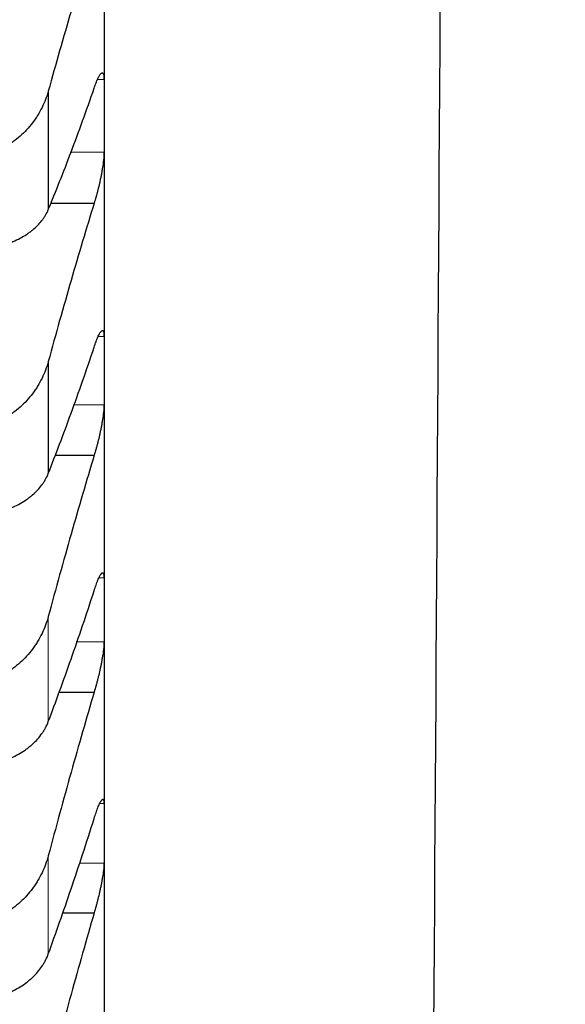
# Model space of a CAD drawing. Header units: inches. Extents: x 0 to 20790, y -12 to 14700.
# Tile 350 of 441: x 14199 to 14229, y 9737 to 9790. Entities that reach past the tile are written whole.
import ezdxf

# ---------------------------------------------------------------- set-up
doc = ezdxf.new("R2010")
doc.units = ezdxf.units.IN
doc.layers.add('1', color=7, linetype='Continuous', true_color=0xffffff)
doc.layers.add('254', color=7, linetype='Continuous', true_color=0xffffff)
doc.styles.add('latin_extended', font='simplex.shx')
doc.dimstyles.get("Standard").update_dxf_attribs({"dimtxt": 0.18, "dimasz": 0.18, "dimexe": 0.18, "dimexo": 0.0625, "dimgap": 0.09, "dimtad": 0, "dimtih": 1, "dimtoh": 1, "dimdec": 4, "dimzin": 0, "dimdsep": 46, "dimtxsty": 'Standard', "dimcen": 0.09, "dimadec": 0, "dimazin": 0, "dimtfac": 1, "dimtdec": 4, "dimtofl": 0, "dimtmove": 0, "dimatfit": 3, "dimfxl": 1, "dimtolj": 1, "dimtzin": 0, "dimarcsym": 0})

# ---------------------------------------------------------------- blocks, each defined once
blk = doc.blocks.new('_U6')
at = {"layer": '254', "color": 3, "linetype": 'Continuous', "lineweight": 13, "transparency": 16777216}
for p, q in [((14453.838, 10348.957), (14453.838, 8475.942)), ((14203.838, 10258.942), (14203.838, 8475.942)), ((14203.838, 8510.942), (12901.42, 8510.942)), ((14081.338, 8510.942), (13958.838, 8510.942)), ((14453.838, 8510.942), (14203.838, 8510.942)), ((14576.338, 8510.942), (14698.838, 8510.942))]:
    blk.add_line(p, q, dxfattribs=at)
at = {"layer": '254', "color": 3, "transparency": 16777216}
for points in [[(14081.338, 8490.525), (14081.338, 8531.358), (14203.838, 8510.942)], [(14576.338, 8531.358), (14576.338, 8490.525), (14453.838, 8510.942)]]:
    blk.add_solid(points, dxfattribs=at)
at = {"layer": 'Defpoints', "color": 0, "transparency": 16777216}
for p in [(14453.838, 10383.957), (14203.838, 10293.942), (14203.838, 8510.942)]:
    blk.add_point(p, dxfattribs=at)
at = {"layer": '254', "color": 2, "lineweight": 13, "transparency": 16777216, "insert": (12962.67, 8694.692), "char_height": 122.5, "attachment_point": 1, "style": 'latin_extended'}
blk.add_mtext('\\A1;250', dxfattribs=at)
blk = doc.blocks.new('_U7')
at = {"layer": '254', "color": 3, "linetype": 'Continuous', "lineweight": 13, "transparency": 16777216}
for p, q in [((14043.838, 10258.942), (14043.838, 8755.942)), ((14203.838, 10258.942), (14203.838, 8755.942)), ((14043.838, 8790.942), (12871.831, 8790.942)), ((13921.338, 8790.942), (13798.838, 8790.942)), ((14043.838, 8790.942), (14203.838, 8790.942)), ((14326.338, 8790.942), (14448.838, 8790.942))]:
    blk.add_line(p, q, dxfattribs=at)
at = {"layer": '254', "color": 3, "transparency": 16777216}
for points in [[(13921.338, 8770.525), (13921.338, 8811.358), (14043.838, 8790.942)], [(14326.338, 8811.358), (14326.338, 8770.525), (14203.838, 8790.942)]]:
    blk.add_solid(points, dxfattribs=at)
at = {"layer": 'Defpoints', "color": 0, "transparency": 16777216}
for p in [(14043.838, 10293.942), (14203.838, 10293.942), (14203.838, 8790.942)]:
    blk.add_point(p, dxfattribs=at)
at = {"layer": '254', "color": 2, "lineweight": 13, "transparency": 16777216, "insert": (12933.081, 9178.858), "char_height": 122.5, "attachment_point": 1, "style": 'latin_extended'}
blk.add_mtext('\\A1;\\C2;Flywheel\\P\\C2;90-240', dxfattribs=at)

msp = doc.modelspace()

# ---------------------------------------------------------------- linework, layer by layer
at = {"layer": '1', "color": 2, "linetype": 'Continuous', "lineweight": 25}
for p, q in [((14203.838, 9799.697), (14203.838, 9785.05)), ((14200.812, 9786.384), (14200.812, 9779.953)), ((14203.838, 9785.05), (14203.838, 9771.218)), ((14200.946, 9780.31), (14203.301, 9780.31)), ((14200.812, 9771.704), (14200.812, 9765.631)), ((14203.838, 9771.218), (14203.838, 9758.223)), ((14201.169, 9766.614), (14203.301, 9766.614)), ((14203.838, 9758.223), (14203.838, 9746.086)), ((14201.374, 9753.763), (14203.301, 9753.763)), ((14203.838, 9746.086), (14203.838, 9734.826)), ((14201.567, 9741.777), (14203.301, 9741.777))]:
    msp.add_line(p, q, dxfattribs=at)
at = {"layer": '1', "color": 110, "linetype": 'Continuous', "lineweight": 13}
for p, q in [((14203.48, 9787.02), (14203.836, 9787.02)), ((14201.993, 9783.081), (14203.836, 9783.081)), ((14203.526, 9773.073), (14203.836, 9773.073)), ((14202.167, 9769.363), (14203.836, 9769.363)), ((14203.566, 9759.961), (14203.836, 9759.961)), ((14200.812, 9757.86), (14200.812, 9752.155)), ((14202.328, 9756.485), (14203.836, 9756.485)), ((14203.601, 9747.704), (14203.836, 9747.704)), ((14200.812, 9744.875), (14200.812, 9739.546)), ((14202.478, 9744.467), (14203.836, 9744.467))]:
    msp.add_line(p, q, dxfattribs=at)
at = {"layer": '1', "color": 2, "linetype": 'Continuous', "lineweight": 25}
for points, knots in [([(14223.339, 9993.946), (14223.277, 9983.921), (14223.152, 9963.85), (14222.966, 9933.733), (14222.779, 9903.595), (14222.592, 9873.458), (14222.406, 9843.32), (14221.988, 9775.869), (14220.966, 9610.829), (14220.006, 9455.835), (14219.339, 9348.2)], [0, 0, 0, 0, 0.046575, 0.093246, 0.139917, 0.186588, 0.233259, 0.279931, 0.499952, 1, 1, 1, 1]), ([(14203.301, 9786.541), (14203.335, 9786.647), (14203.369, 9786.743), (14203.42, 9786.875), (14203.436, 9786.916), (14203.461, 9786.976), (14203.469, 9786.995), (14203.486, 9787.032), (14203.494, 9787.05), (14203.534, 9787.137), (14203.564, 9787.195), (14203.608, 9787.266), (14203.622, 9787.287), (14203.642, 9787.313), (14203.649, 9787.322), (14203.662, 9787.336), (14203.668, 9787.343), (14203.699, 9787.372), (14203.722, 9787.383), (14203.747, 9787.38), (14203.752, 9787.379), (14203.761, 9787.375), (14203.765, 9787.372), (14203.778, 9787.36), (14203.786, 9787.35), (14203.807, 9787.308), (14203.817, 9787.268), (14203.826, 9787.202), (14203.828, 9787.188), (14203.831, 9787.158), (14203.832, 9787.142), (14203.835, 9787.094), (14203.836, 9787.058), (14203.836, 9787.02)], [0, 0, 0, 0, 0.125, 0.125, 0.1875, 0.1875, 0.21875, 0.21875, 0.25, 0.25, 0.375, 0.375, 0.4375, 0.4375, 0.46875, 0.46875, 0.5, 0.5, 0.625, 0.625, 0.65625, 0.65625, 0.6875, 0.6875, 0.75, 0.75, 0.875, 0.875, 0.90625, 0.90625, 0.9375, 0.9375, 1, 1, 1, 1]), ([(14200.812, 9786.384), (14200.77, 9786.229), (14200.719, 9786.078), (14200.605, 9785.779), (14200.476, 9785.487), (14200.318, 9785.205), (14200.189, 9784.998), (14200.144, 9784.93), (14200.074, 9784.828), (14200.05, 9784.795), (14200.001, 9784.729), (14199.977, 9784.696), (14199.852, 9784.533), (14199.64, 9784.283), (14199.405, 9784.054), (14199.158, 9783.835), (14199.029, 9783.731), (14198.859, 9783.608), (14198.825, 9783.583), (14198.755, 9783.536), (14198.65, 9783.465), (14198.543, 9783.399), (14198.47, 9783.356)], [0, 0, 0, 0, 0.125, 0.125, 0.25, 0.375, 0.375, 0.4375, 0.4375, 0.46875, 0.46875, 0.5, 0.5, 0.625, 0.75, 0.75, 0.875, 0.875, 0.90625, 0.90625, 0.9375, 1, 1, 1, 1]), ([(14203.836, 9783.081), (14203.836, 9783.042), (14203.834, 9782.961), (14203.826, 9782.825), (14203.817, 9782.725), (14203.809, 9782.647), (14203.806, 9782.62), (14203.8, 9782.566), (14203.796, 9782.538), (14203.779, 9782.399), (14203.762, 9782.282), (14203.737, 9782.129), (14203.732, 9782.098), (14203.724, 9782.052), (14203.722, 9782.036), (14203.716, 9782.004), (14203.702, 9781.926), (14203.675, 9781.783), (14203.649, 9781.654), (14203.622, 9781.525), (14203.608, 9781.461), (14203.565, 9781.265), (14203.534, 9781.138), (14203.486, 9780.95), (14203.47, 9780.888), (14203.445, 9780.796), (14203.437, 9780.766), (14203.42, 9780.706), (14203.412, 9780.676), (14203.37, 9780.528), (14203.335, 9780.416), (14203.301, 9780.31)], [0, 0, 0, 0, 0.0625, 0.125, 0.1875, 0.1875, 0.21875, 0.21875, 0.25, 0.25, 0.375, 0.375, 0.40625, 0.40625, 0.421875, 0.421875, 0.4375, 0.5, 0.5625, 0.5625, 0.625, 0.625, 0.75, 0.75, 0.8125, 0.8125, 0.84375, 0.84375, 0.875, 0.875, 1, 1, 1, 1]), ([(14198.47, 9778.052), (14198.616, 9778.102), (14198.756, 9778.156), (14199.025, 9778.273), (14199.282, 9778.397), (14199.518, 9778.537), (14199.659, 9778.63), (14199.687, 9778.648), (14199.742, 9778.686), (14199.769, 9778.706), (14199.849, 9778.764), (14199.901, 9778.804), (14200.051, 9778.925), (14200.143, 9779.009), (14200.315, 9779.183), (14200.394, 9779.272), (14200.502, 9779.411), (14200.536, 9779.458), (14200.585, 9779.53), (14200.601, 9779.554), (14200.632, 9779.602), (14200.647, 9779.627), (14200.719, 9779.75), (14200.77, 9779.85), (14200.812, 9779.953)], [0, 0, 0, 0, 0.125, 0.125, 0.25, 0.375, 0.375, 0.40625, 0.40625, 0.4375, 0.4375, 0.5, 0.5, 0.625, 0.625, 0.75, 0.75, 0.8125, 0.8125, 0.84375, 0.84375, 0.875, 0.875, 1, 1, 1, 1]), ([(14203.301, 9772.484), (14203.335, 9772.592), (14203.369, 9772.692), (14203.42, 9772.829), (14203.436, 9772.873), (14203.461, 9772.935), (14203.469, 9772.955), (14203.486, 9772.995), (14203.494, 9773.014), (14203.534, 9773.106), (14203.564, 9773.169), (14203.608, 9773.246), (14203.622, 9773.27), (14203.642, 9773.3), (14203.649, 9773.31), (14203.662, 9773.327), (14203.668, 9773.335), (14203.699, 9773.37), (14203.722, 9773.386), (14203.747, 9773.39), (14203.752, 9773.39), (14203.761, 9773.389), (14203.765, 9773.387), (14203.778, 9773.38), (14203.786, 9773.371), (14203.807, 9773.338), (14203.817, 9773.303), (14203.826, 9773.242), (14203.828, 9773.229), (14203.831, 9773.202), (14203.832, 9773.188), (14203.835, 9773.143), (14203.836, 9773.11), (14203.836, 9773.073)], [0, 0, 0, 0, 0.125, 0.125, 0.1875, 0.1875, 0.21875, 0.21875, 0.25, 0.25, 0.375, 0.375, 0.4375, 0.4375, 0.46875, 0.46875, 0.5, 0.5, 0.625, 0.625, 0.65625, 0.65625, 0.6875, 0.6875, 0.75, 0.75, 0.875, 0.875, 0.90625, 0.90625, 0.9375, 0.9375, 1, 1, 1, 1]), ([(14200.812, 9771.704), (14200.77, 9771.547), (14200.719, 9771.393), (14200.605, 9771.091), (14200.476, 9770.794), (14200.318, 9770.509), (14200.189, 9770.299), (14200.144, 9770.23), (14200.074, 9770.127), (14200.05, 9770.094), (14200.001, 9770.026), (14199.977, 9769.993), (14199.852, 9769.828), (14199.64, 9769.575), (14199.405, 9769.343), (14199.158, 9769.122), (14199.029, 9769.017), (14198.859, 9768.892), (14198.825, 9768.867), (14198.755, 9768.819), (14198.65, 9768.748), (14198.543, 9768.681), (14198.47, 9768.638)], [0, 0, 0, 0, 0.125, 0.125, 0.25, 0.375, 0.375, 0.4375, 0.4375, 0.46875, 0.46875, 0.5, 0.5, 0.625, 0.75, 0.75, 0.875, 0.875, 0.90625, 0.90625, 0.9375, 1, 1, 1, 1]), ([(14203.836, 9769.363), (14203.836, 9769.326), (14203.834, 9769.249), (14203.826, 9769.119), (14203.817, 9769.023), (14203.809, 9768.947), (14203.806, 9768.921), (14203.8, 9768.868), (14203.796, 9768.842), (14203.779, 9768.706), (14203.762, 9768.592), (14203.737, 9768.441), (14203.732, 9768.411), (14203.724, 9768.365), (14203.722, 9768.349), (14203.716, 9768.318), (14203.702, 9768.24), (14203.675, 9768.099), (14203.649, 9767.971), (14203.622, 9767.843), (14203.608, 9767.778), (14203.565, 9767.583), (14203.534, 9767.454), (14203.486, 9767.265), (14203.47, 9767.203), (14203.445, 9767.11), (14203.437, 9767.079), (14203.42, 9767.018), (14203.412, 9766.988), (14203.37, 9766.838), (14203.335, 9766.723), (14203.301, 9766.614)], [0, 0, 0, 0, 0.0625, 0.125, 0.1875, 0.1875, 0.21875, 0.21875, 0.25, 0.25, 0.375, 0.375, 0.40625, 0.40625, 0.421875, 0.421875, 0.4375, 0.5, 0.5625, 0.5625, 0.625, 0.625, 0.75, 0.75, 0.8125, 0.8125, 0.84375, 0.84375, 0.875, 0.875, 1, 1, 1, 1]), ([(14198.47, 9763.628), (14198.616, 9763.681), (14198.756, 9763.739), (14199.025, 9763.862), (14199.282, 9763.993), (14199.518, 9764.141), (14199.659, 9764.239), (14199.687, 9764.258), (14199.742, 9764.298), (14199.769, 9764.319), (14199.849, 9764.381), (14199.901, 9764.422), (14200.051, 9764.55), (14200.143, 9764.639), (14200.315, 9764.821), (14200.394, 9764.915), (14200.502, 9765.061), (14200.536, 9765.111), (14200.585, 9765.186), (14200.601, 9765.211), (14200.632, 9765.262), (14200.647, 9765.288), (14200.719, 9765.417), (14200.77, 9765.523), (14200.812, 9765.631)], [0, 0, 0, 0, 0.125, 0.125, 0.25, 0.375, 0.375, 0.40625, 0.40625, 0.4375, 0.4375, 0.5, 0.5, 0.625, 0.625, 0.75, 0.75, 0.8125, 0.8125, 0.84375, 0.84375, 0.875, 0.875, 1, 1, 1, 1]), ([(14203.301, 9759.262), (14203.335, 9759.373), (14203.369, 9759.476), (14203.42, 9759.618), (14203.436, 9759.664), (14203.461, 9759.729), (14203.469, 9759.75), (14203.486, 9759.791), (14203.494, 9759.812), (14203.534, 9759.909), (14203.564, 9759.976), (14203.608, 9760.061), (14203.622, 9760.086), (14203.642, 9760.121), (14203.649, 9760.131), (14203.662, 9760.151), (14203.668, 9760.16), (14203.699, 9760.202), (14203.722, 9760.223), (14203.747, 9760.234), (14203.752, 9760.235), (14203.761, 9760.236), (14203.765, 9760.236), (14203.778, 9760.232), (14203.786, 9760.227), (14203.807, 9760.201), (14203.817, 9760.171), (14203.826, 9760.117), (14203.828, 9760.105), (14203.831, 9760.08), (14203.832, 9760.067), (14203.835, 9760.026), (14203.836, 9759.995), (14203.836, 9759.961)], [0, 0, 0, 0, 0.125, 0.125, 0.1875, 0.1875, 0.21875, 0.21875, 0.25, 0.25, 0.375, 0.375, 0.4375, 0.4375, 0.46875, 0.46875, 0.5, 0.5, 0.625, 0.625, 0.65625, 0.65625, 0.6875, 0.6875, 0.75, 0.75, 0.875, 0.875, 0.90625, 0.90625, 0.9375, 0.9375, 1, 1, 1, 1]), ([(14200.812, 9757.86), (14200.77, 9757.702), (14200.719, 9757.546), (14200.605, 9757.24), (14200.476, 9756.94), (14200.318, 9756.651), (14200.189, 9756.439), (14200.144, 9756.369), (14200.074, 9756.265), (14200.05, 9756.231), (14200.001, 9756.163), (14199.977, 9756.129), (14199.852, 9755.963), (14199.64, 9755.707), (14199.405, 9755.473), (14199.158, 9755.249), (14199.029, 9755.143), (14198.859, 9755.017), (14198.825, 9754.992), (14198.755, 9754.943), (14198.65, 9754.872), (14198.543, 9754.804), (14198.47, 9754.76)], [0, 0, 0, 0, 0.125, 0.125, 0.25, 0.375, 0.375, 0.4375, 0.4375, 0.46875, 0.46875, 0.5, 0.5, 0.625, 0.75, 0.75, 0.875, 0.875, 0.90625, 0.90625, 0.9375, 1, 1, 1, 1]), ([(14203.836, 9756.485), (14203.836, 9756.451), (14203.834, 9756.378), (14203.826, 9756.254), (14203.817, 9756.161), (14203.809, 9756.088), (14203.806, 9756.063), (14203.8, 9756.012), (14203.796, 9755.986), (14203.779, 9755.854), (14203.762, 9755.743), (14203.737, 9755.595), (14203.732, 9755.565), (14203.724, 9755.52), (14203.722, 9755.504), (14203.716, 9755.474), (14203.702, 9755.397), (14203.675, 9755.257), (14203.649, 9755.13), (14203.622, 9755.003), (14203.608, 9754.938), (14203.565, 9754.743), (14203.534, 9754.615), (14203.486, 9754.424), (14203.47, 9754.361), (14203.445, 9754.268), (14203.437, 9754.236), (14203.42, 9754.174), (14203.412, 9754.144), (14203.37, 9753.991), (14203.335, 9753.875), (14203.301, 9753.763)], [0, 0, 0, 0, 0.0625, 0.125, 0.1875, 0.1875, 0.21875, 0.21875, 0.25, 0.25, 0.375, 0.375, 0.40625, 0.40625, 0.421875, 0.421875, 0.4375, 0.5, 0.5625, 0.5625, 0.625, 0.625, 0.75, 0.75, 0.8125, 0.8125, 0.84375, 0.84375, 0.875, 0.875, 1, 1, 1, 1]), ([(14198.47, 9750.054), (14198.616, 9750.11), (14198.756, 9750.17), (14199.025, 9750.3), (14199.282, 9750.438), (14199.518, 9750.593), (14199.659, 9750.696), (14199.687, 9750.717), (14199.742, 9750.759), (14199.769, 9750.78), (14199.849, 9750.845), (14199.901, 9750.889), (14200.051, 9751.023), (14200.143, 9751.116), (14200.315, 9751.307), (14200.394, 9751.406), (14200.502, 9751.559), (14200.536, 9751.61), (14200.585, 9751.689), (14200.601, 9751.716), (14200.632, 9751.769), (14200.647, 9751.796), (14200.719, 9751.931), (14200.77, 9752.042), (14200.812, 9752.155)], [0, 0, 0, 0, 0.125, 0.125, 0.25, 0.375, 0.375, 0.40625, 0.40625, 0.4375, 0.4375, 0.5, 0.5, 0.625, 0.625, 0.75, 0.75, 0.8125, 0.8125, 0.84375, 0.84375, 0.875, 0.875, 1, 1, 1, 1]), ([(14203.301, 9746.896), (14203.335, 9747.01), (14203.369, 9747.115), (14203.42, 9747.263), (14203.436, 9747.31), (14203.461, 9747.378), (14203.469, 9747.4), (14203.486, 9747.444), (14203.494, 9747.465), (14203.534, 9747.567), (14203.564, 9747.638), (14203.608, 9747.73), (14203.622, 9747.758), (14203.642, 9747.796), (14203.649, 9747.808), (14203.662, 9747.83), (14203.668, 9747.841), (14203.699, 9747.888), (14203.722, 9747.915), (14203.747, 9747.932), (14203.752, 9747.934), (14203.761, 9747.938), (14203.765, 9747.939), (14203.778, 9747.94), (14203.786, 9747.937), (14203.807, 9747.919), (14203.817, 9747.894), (14203.826, 9747.846), (14203.828, 9747.836), (14203.831, 9747.813), (14203.832, 9747.802), (14203.835, 9747.764), (14203.836, 9747.735), (14203.836, 9747.704)], [0, 0, 0, 0, 0.125, 0.125, 0.1875, 0.1875, 0.21875, 0.21875, 0.25, 0.25, 0.375, 0.375, 0.4375, 0.4375, 0.46875, 0.46875, 0.5, 0.5, 0.625, 0.625, 0.65625, 0.65625, 0.6875, 0.6875, 0.75, 0.75, 0.875, 0.875, 0.90625, 0.90625, 0.9375, 0.9375, 1, 1, 1, 1]), ([(14200.812, 9744.875), (14200.77, 9744.715), (14200.719, 9744.557), (14200.605, 9744.248), (14200.476, 9743.945), (14200.318, 9743.653), (14200.189, 9743.439), (14200.144, 9743.369), (14200.074, 9743.264), (14200.05, 9743.23), (14200.001, 9743.161), (14199.977, 9743.127), (14199.852, 9742.959), (14199.64, 9742.701), (14199.405, 9742.465), (14199.158, 9742.239), (14199.029, 9742.132), (14198.859, 9742.005), (14198.825, 9741.98), (14198.755, 9741.931), (14198.65, 9741.859), (14198.543, 9741.79), (14198.47, 9741.746)], [0, 0, 0, 0, 0.125, 0.125, 0.25, 0.375, 0.375, 0.4375, 0.4375, 0.46875, 0.46875, 0.5, 0.5, 0.625, 0.75, 0.75, 0.875, 0.875, 0.90625, 0.90625, 0.9375, 1, 1, 1, 1]), ([(14203.836, 9744.467), (14203.836, 9744.436), (14203.834, 9744.368), (14203.826, 9744.25), (14203.817, 9744.161), (14203.809, 9744.091), (14203.806, 9744.066), (14203.8, 9744.017), (14203.796, 9743.992), (14203.779, 9743.864), (14203.762, 9743.755), (14203.737, 9743.611), (14203.732, 9743.581), (14203.724, 9743.537), (14203.722, 9743.522), (14203.716, 9743.491), (14203.702, 9743.416), (14203.675, 9743.278), (14203.649, 9743.152), (14203.622, 9743.026), (14203.608, 9742.961), (14203.565, 9742.767), (14203.534, 9742.638), (14203.486, 9742.447), (14203.47, 9742.384), (14203.445, 9742.289), (14203.437, 9742.258), (14203.42, 9742.195), (14203.412, 9742.164), (14203.37, 9742.01), (14203.335, 9741.891), (14203.301, 9741.777)], [0, 0, 0, 0, 0.0625, 0.125, 0.1875, 0.1875, 0.21875, 0.21875, 0.25, 0.25, 0.375, 0.375, 0.40625, 0.40625, 0.421875, 0.421875, 0.4375, 0.5, 0.5625, 0.5625, 0.625, 0.625, 0.75, 0.75, 0.8125, 0.8125, 0.84375, 0.84375, 0.875, 0.875, 1, 1, 1, 1]), ([(14198.47, 9737.351), (14198.616, 9737.409), (14198.756, 9737.473), (14199.025, 9737.608), (14199.282, 9737.753), (14199.518, 9737.916), (14199.659, 9738.023), (14199.687, 9738.045), (14199.742, 9738.089), (14199.769, 9738.111), (14199.849, 9738.179), (14199.901, 9738.225), (14200.051, 9738.365), (14200.143, 9738.462), (14200.315, 9738.662), (14200.394, 9738.765), (14200.502, 9738.925), (14200.536, 9738.979), (14200.585, 9739.061), (14200.601, 9739.089), (14200.632, 9739.144), (14200.647, 9739.172), (14200.719, 9739.314), (14200.77, 9739.429), (14200.812, 9739.546)], [0, 0, 0, 0, 0.125, 0.125, 0.25, 0.375, 0.375, 0.40625, 0.40625, 0.4375, 0.4375, 0.5, 0.5, 0.625, 0.625, 0.75, 0.75, 0.8125, 0.8125, 0.84375, 0.84375, 0.875, 0.875, 1, 1, 1, 1])]:
    msp.add_open_spline(points, degree=3, knots=knots, dxfattribs=at)
for points in [[(14203.301, 9794.828), (14203.09, 9794.161), (14202.67, 9792.808), (14202.045, 9790.725), (14201.426, 9788.586), (14201.016, 9787.124), (14200.812, 9786.384)], [(14203.836, 9787.02), (14203.838, 9786.363), (14203.838, 9785.707), (14203.838, 9785.05)], [(14200.812, 9779.953), (14201.016, 9780.445), (14201.426, 9781.459), (14202.045, 9783.064), (14202.67, 9784.753), (14203.09, 9785.936), (14203.301, 9786.541)], [(14203.838, 9785.05), (14203.838, 9784.394), (14203.838, 9783.737), (14203.836, 9783.081)], [(14203.301, 9780.31), (14203.09, 9779.626), (14202.67, 9778.242), (14202.045, 9776.116), (14201.426, 9773.94), (14201.016, 9772.455), (14200.812, 9771.704)], [(14203.836, 9773.073), (14203.838, 9772.455), (14203.838, 9771.836), (14203.838, 9771.218)], [(14200.812, 9765.631), (14201.016, 9766.148), (14201.426, 9767.208), (14202.045, 9768.881), (14202.67, 9770.635), (14203.09, 9771.859), (14203.301, 9772.484)], [(14203.838, 9771.218), (14203.838, 9770.6), (14203.838, 9769.981), (14203.836, 9769.363)], [(14203.301, 9766.614), (14203.09, 9765.915), (14202.67, 9764.502), (14202.045, 9762.337), (14201.426, 9760.126), (14201.016, 9758.621), (14200.812, 9757.86)], [(14203.836, 9759.961), (14203.838, 9759.382), (14203.838, 9758.802), (14203.838, 9758.223)], [(14200.812, 9752.155), (14201.016, 9752.695), (14201.426, 9753.802), (14202.045, 9755.54), (14202.67, 9757.356), (14203.09, 9758.618), (14203.301, 9759.262)], [(14203.838, 9758.223), (14203.838, 9757.643), (14203.838, 9757.064), (14203.836, 9756.485)], [(14203.301, 9753.763), (14203.09, 9753.05), (14202.67, 9751.61), (14202.045, 9749.409), (14201.426, 9747.167), (14201.016, 9745.644), (14200.812, 9744.875)], [(14203.836, 9747.704), (14203.838, 9747.164), (14203.838, 9746.625), (14203.838, 9746.086)], [(14200.812, 9739.546), (14201.016, 9740.109), (14201.426, 9741.26), (14202.045, 9743.061), (14202.67, 9744.935), (14203.09, 9746.234), (14203.301, 9746.896)], [(14203.838, 9746.086), (14203.838, 9745.546), (14203.838, 9745.007), (14203.836, 9744.467)], [(14203.301, 9741.777), (14203.09, 9741.051), (14202.67, 9739.587), (14202.045, 9737.353), (14201.426, 9735.083), (14201.016, 9733.545), (14200.812, 9732.769)]]:
    msp.add_open_spline(points, degree=3, dxfattribs=at)

# ---------------------------------------------------------------- dimensions: what is measured, and where the dimension line sits
at = {"layer": '254', "color": 2, "linetype": 'Continuous', "lineweight": 13}
dim = msp.add_linear_dim(base=(14203.838, 8510.942), p1=(14453.838, 10383.957), p2=(14203.838, 10293.942), dimstyle='Standard', override={"dimscale": 35, "dimtxt": 3.5, "dimasz": 3.5, "dimexe": 1, "dimexo": 1, "dimgap": 1.75, "dimtad": 1, "dimtih": 1, "dimtoh": 0, "dimdec": 2, "dimlfac": 1, "dimzin": 8, "dimdsep": 46, "dimlunit": 2, "dimtxsty": 'latin_extended', "dimsah": 1, "dimse1": 0, "dimse2": 0, "dimsd1": 0, "dimsd2": 0, "dimclrd": 3, "dimclre": 3, "dimclrt": 2, "dimtol": 0, "dimtm": -0.1, "dimtfac": 0.714286, "dimtdec": 3, "dimtofl": 1, "dimtmove": 0, "dimtzin": 8, "dimlwd": 13, "dimlwe": 13}, dxfattribs=at)
dim.commit()
dim.dimension.update_dxf_attribs({"geometry": '_U6', "text_midpoint": (13120.17, 8510.942), "dimtype": 160})
dim = msp.add_linear_dim(base=(14203.838, 8790.942), p1=(14043.838, 10293.942), p2=(14203.838, 10293.942), text='\\C2;Flywheel\\P\\C2;90-240', dimstyle='Standard', override={"dimscale": 35, "dimtxt": 3.5, "dimasz": 3.5, "dimexe": 1, "dimexo": 1, "dimgap": 1.75, "dimtad": 1, "dimtih": 1, "dimtoh": 0, "dimdec": 2, "dimlfac": 0.028571, "dimzin": 8, "dimdsep": 46, "dimlunit": 2, "dimpost": '', "dimtxsty": 'latin_extended', "dimsah": 1, "dimse1": 0, "dimse2": 0, "dimsd1": 0, "dimsd2": 0, "dimclrd": 3, "dimclre": 3, "dimclrt": 2, "dimtol": 0, "dimtm": -0.1, "dimtfac": 0.714286, "dimtdec": 3, "dimtofl": 1, "dimtmove": 0, "dimtzin": 8, "dimlwd": 13, "dimlwe": 13}, dxfattribs=at)
dim.commit()
dim.dimension.update_dxf_attribs({"geometry": '_U7', "text_midpoint": (13283.081, 8790.942), "dimtype": 160})

doc.saveas('drawing.dxf')
